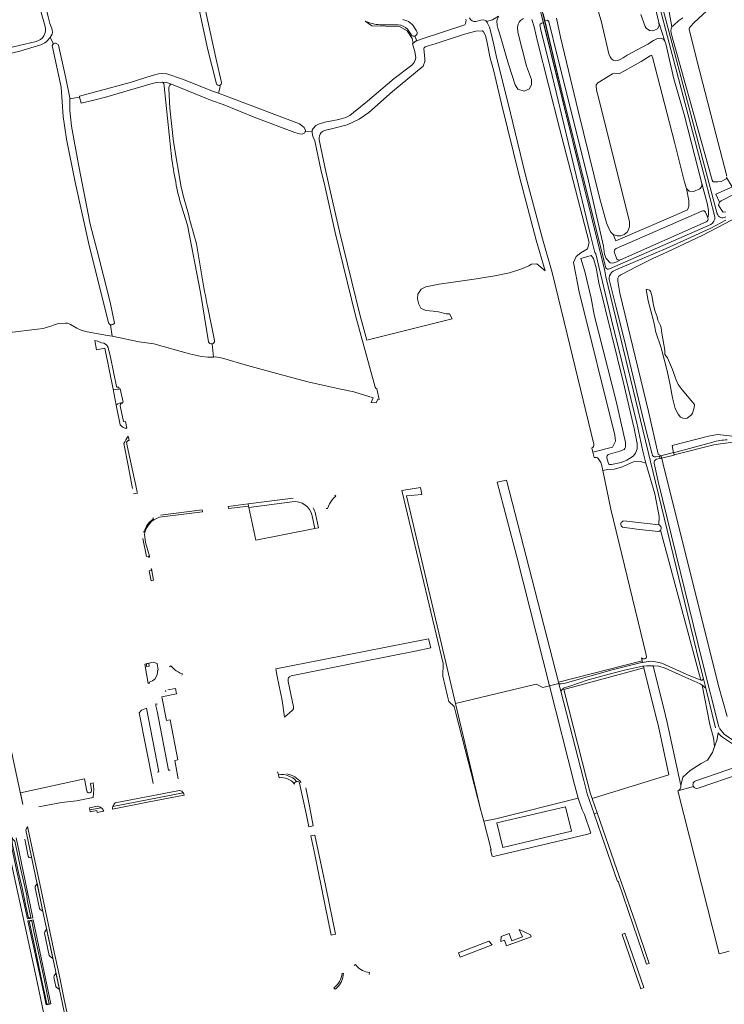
# Model space of a CAD drawing. Header units: metres. Extents: x 209813 to 223847, y 571801 to 587119.
# Tile 464 of 656: x 213530 to 214012, y 581135 to 581809. Entities that reach past the tile are written whole.
import ezdxf

# ---------------------------------------------------------------- set-up
doc = ezdxf.new("R2010")
doc.units = ezdxf.units.M
for name, color, linetype, lineweight in [('B-RO-GR-BEPLANTING_CULTUUR_BOSPLANTSOEN-GV', 8, 'Continuous', 0), ('B-RO-GR-BEPLANTING_CULTUUR_HEESTERS-GV', 8, 'Continuous', 0), ('B-RO-GR-BEPLANTING_CULTUUR_ROOS-GV', 8, 'Continuous', 0), ('B-RO-GR-BOS_GEMENGD-GV', 8, 'Continuous', 0), ('B-RO-GR-GRAS-GV', 8, 'Continuous', 0), ('B-RO-GR-GROENVOORZIENING-GV', 8, 'Continuous', 0), ('B-RO-KW-KUNSTWERK_DEK-GV', 8, 'Continuous', 0), ('B-RO-OG-TERREIN_CULTUURSCHEIDING-GV', 8, 'Continuous', 0), ('B-RO-OG-WATER_GREPPEL-GV', 8, 'Continuous', 0), ('B-RO-OG-WEG-GV', 8, 'Continuous', 0), ('B-RO-VH-VERHARDING_GRASBETONSTEEN-GV', 8, 'Continuous', 0), ('B-RO-VH-VERHARDING_HALFVERHARDING-GV', 8, 'Continuous', 0), ('B-RO-VH-VERHARDING_OPEN-GV', 8, 'Continuous', 0), ('B-RO-VH-VERHARDING_TEGEL-GV', 8, 'Continuous', 0)]:
    doc.layers.add(name, color=color, linetype=linetype, lineweight=lineweight)

msp = doc.modelspace()

# ---------------------------------------------------------------- linework, layer by layer
at = {"layer": 'B-RO-GR-BEPLANTING_CULTUUR_BOSPLANTSOEN-GV'}
for points in [[(213719.543, 581287.48, 0.2582504), (213707.051, 581292.005)], [(213707.511, 581289.948, -0.2814472), (213718.076, 581285.584)], [(213718.076, 581285.584, -0.3792889), (213719.543, 581287.48)]]:
    msp.add_lwpolyline(points, format="xyb", dxfattribs=at)
at = {"layer": 'B-RO-GR-BEPLANTING_CULTUUR_BOSPLANTSOEN-GV', "flags": 128}
msp.add_lwpolyline([(213707.051, 581292.005), (213707.511, 581289.948)], dxfattribs=at)
at = {"layer": 'B-RO-GR-BEPLANTING_CULTUUR_HEESTERS-GV'}
for points in [[(213642.552, 581278.054, 0.1118228), (213642.029, 581279.57)], [(213587.555, 581267.149, 0.1411076), (213585.871, 581269.469)], [(213593.889, 581270.392, 0.0797293), (213593.543, 581268.38)]]:
    msp.add_lwpolyline(points, format="xyb", dxfattribs=at)
at = {"layer": 'B-RO-GR-BEPLANTING_CULTUUR_HEESTERS-GV', "flags": 128}
for points in [[(213593.543, 581268.38), (213617.511, 581273.308), (213642.552, 581278.054)], [(213585.871, 581269.469), (213578.085, 581268.089), (213578.348, 581266.709)], [(213578.348, 581266.709), (213582.852, 581267.508), (213583.079, 581266.228), (213587.555, 581267.149)], [(213533.538, 581247.937), (213535.964, 581236.39), (213536.302, 581235.584), (213536.618, 581235.289), (213537.15, 581235.17), (213537.729, 581235.275), (213538.069, 581235.189), (213538.325, 581234.81), (213534.229, 581254.016)]]:
    msp.add_lwpolyline(points, dxfattribs=at)
for points in [[(213545.989, 581198.353), (213541.905, 581217.896), (213541.763, 581217.178), (213540.708, 581215.451), (213540.539, 581214.663), (213543.537, 581200.473), (213544.034, 581199.836), (213545.781, 581198.668)], [(213552.772, 581166.17), (213548.46, 581186.612), (213548.423, 581186.394), (213547.244, 581184.607), (213547.107, 581183.648), (213550.329, 581168.313), (213550.919, 581167.552), (213552.583, 581166.439)], [(213553.425, 581153.551), (213554.781, 581147.107), (213555.283, 581146.537), (213557.032, 581145.382), (213557.242, 581145.029), (213554.808, 581156.569), (213554.764, 581156.072), (213553.669, 581154.355)]]:
    msp.add_lwpolyline(points, close=True, dxfattribs=at)
at = {"layer": 'B-RO-GR-BEPLANTING_CULTUUR_ROOS-GV', "flags": 128}
for points in [[(213593.889, 581270.392), (213642.029, 581279.57)], [(213639.518, 581281.238), (213595.392, 581272.82)], [(213583.344, 581270.522), (213577.822, 581269.468), (213578.085, 581268.089), (213585.871, 581269.469)]]:
    msp.add_lwpolyline(points, dxfattribs=at)
at = {"layer": 'B-RO-GR-BEPLANTING_CULTUUR_ROOS-GV'}
for points in [[(213642.029, 581279.57, 0.2176848), (213639.518, 581281.238)], [(213595.392, 581272.82, 0.1123968), (213593.889, 581270.392)], [(213585.871, 581269.469, 0.134508), (213583.344, 581270.522)]]:
    msp.add_lwpolyline(points, format="xyb", dxfattribs=at)
at = {"layer": 'B-RO-GR-BOS_GEMENGD-GV', "flags": 128}
for points in [[(214005.663, 581819.714), (213991.617, 581806.626), (213989.05, 581804.053), (213988.326, 581803.066)], [(213857.221, 581802.936), (213856.704, 581804.602), (213856.51, 581807.813), (213857.632, 581810.93), (213853.658, 581808.577), (213849.555, 581807.369), (213850.014, 581806.629), (213851.575, 581803.445), (213853.725, 581795.52), (213856.502, 581782.161), (213864.016, 581752.164), (213876.219, 581702.152), (213887.763, 581658.741), (213894.454, 581635.723), (213904.784, 581593.512), (213922.997, 581518.14)], [(213874.78, 581809.397), (213872.705, 581808.088), (213871.747, 581806.836), (213871.093, 581805.486), (213870.792, 581803.477), (213871.052, 581800.099), (213876.964, 581776.724), (213880.268, 581767.664), (213880.268, 581764.378), (213878.828, 581761.318), (213875.194, 581759.783), (213870.988, 581761.09), (213869.057, 581764.16), (213864.569, 581778.205), (213858.327, 581799.367), (213857.221, 581802.936)], [(213921.532, 581515.578), (213922.24, 581512.722), (213935.624, 581516.037), (213937.701, 581520.215), (213937.372, 581524.394), (213912.914, 581622.529), (213909.049, 581642.548), (213910.938, 581646.686), (213914.075, 581649.122), (213918.512, 581651.8), (213919.875, 581656.077), (213899.47, 581734.465), (213884.43, 581793.806), (213882.158, 581803.64), (213880.51, 581808.696)], [(213988.326, 581803.066), (213988.196, 581802.408), (213988.207, 581801.713), (213988.609, 581800.298), (213993.368, 581780.967), (214004.929, 581736.759), (214014.086, 581701.556)]]:
    msp.add_lwpolyline(points, dxfattribs=at)
for points in [[(213936.104, 581661.751), (213938.019, 581657.334), (213975.561, 581673.611), (213987.02, 581678.487), (213988.01, 581680.802), (213988.01, 581684.859), (213986.402, 581693.111), (213985.077, 581697.468), (213978.207, 581724.841), (213963.134, 581782.957), (213962.751, 581783.896), (213962.533, 581784.181), (213962.087, 581784.158), (213961.426, 581783.956), (213955.26, 581780.099), (213943.894, 581773.532), (213940.54, 581771.857), (213936.896, 581772.126), (213935.81, 581771.628), (213925.583, 581765.46), (213924.665, 581764.048), (213924.486, 581762.914), (213924.957, 581759.607), (213926.226, 581755.321), (213940.561, 581697.731), (213947.27, 581670.518), (213947.368, 581666.802), (213945.907, 581663.426), (213943.644, 581661.612), (213941.548, 581660.739), (213938.895, 581660.832)], [(213963.537, 581366.549), (213971.917, 581332.619), (213973.168, 581327.671), (213982.448, 581284.553), (213983.904, 581290.304), (213988.777, 581294.916), (213996.493, 581299.681), (214000.729, 581301.887), (214004.21, 581307.287), (214005.632, 581311.322), (214004.925, 581317.358), (214002.362, 581326.331), (213997.109, 581353.38), (213995.681, 581354.136), (213983.453, 581359.626), (213971.75, 581364.85), (213967.466, 581366.254), (213963.893, 581366.547)]]:
    msp.add_lwpolyline(points, close=True, dxfattribs=at)
at = {"layer": 'B-RO-GR-BOS_GEMENGD-GV'}
msp.add_lwpolyline([(213922.997, 581518.14, -0.3970329), (213921.532, 581515.578)], format="xyb", dxfattribs=at)
at = {"layer": 'B-RO-GR-GRAS-GV'}
msp.add_line((213730.3, 581731.061), (213730.3, 581733.024), dxfattribs=at)
at = {"layer": 'B-RO-GR-GRAS-GV', "flags": 128}
for points in [[(213630.33, 581936.28), (213633.916, 581922.504), (213644.849, 581873.912), (213653.249, 581832.963), (213664.285, 581782.507), (213668.246, 581765.653)], [(213547.429, 581804.067), (213544.784, 581813.659), (213537.851, 581846.491), (213536.099, 581858.713), (213530.301, 581885.538), (213526.549, 581903.175)], [(213766.472, 581807.649), (213770.986, 581804.425), (213790.036, 581803.896), (213795.196, 581800.985), (213798.635, 581795.826), (213799.303, 581792.521), (213801.424, 581794.136), (213801.762, 581794.254), (213800.536, 581797.42)], [(213789.063, 581805.028), (213776.753, 581805.166)], [(213734.924, 581726.517), (213739.054, 581706.798), (213741.707, 581695.565), (213748.956, 581663.813), (213762.782, 581606.957), (213767.598, 581589.463), (213825.944, 581603.915), (213824.272, 581607.44), (213821.795, 581607.269), (213816.714, 581608.678), (213813, 581609.277), (213807.876, 581609.576), (213804.546, 581611.327), (213803.308, 581614.019), (213802.326, 581617.607), (213802.625, 581620.854), (213804.759, 581624.144), (213808.004, 581625.852), (213817.184, 581627.689), (213826.791, 581628.928), (213841.059, 581631.042), (213855.228, 581633.278), (213865.289, 581635.513), (213873.024, 581637.98), (213878.407, 581640.289), (213880.239, 581641.319), (213883.844, 581641.692), (213889.67, 581636.784), (213883.592, 581657.696), (213872.048, 581701.107), (213859.844, 581751.119), (213854.217, 581774.388), (213852.05, 581782.321), (213849.77, 581793.987), (213848.752, 581797.909), (213847.482, 581800.395), (213846.797, 581800.939), (213842.278, 581800.785), (213834.522, 581798.619), (213814.397, 581792.065), (213809.515, 581790.844), (213807.644, 581790.084), (213806.913, 581789.373), (213806.666, 581788.848), (213807.378, 581781.825), (213807.418, 581780.08), (213806.203, 581776.838), (213785.251, 581759.392), (213768.921, 581745.195), (213762.376, 581740.529), (213754.126, 581736.727), (213743.527, 581733.875), (213740.359, 581733.34), (213738.75, 581732.854), (213737.784, 581732.438), (213736.469, 581731.498)], [(213541.327, 581793.81), (213541.351, 581793.815)], [(213553.23, 581792.124), (213550.957, 581796.461)], [(213730.3, 581733.024), (213730.793, 581734.208), (213732.602, 581736.204), (213734.536, 581737.172), (213738.849, 581738.41), (213748.555, 581740.36), (213753.178, 581741.659), (213755.879, 581743.115), (213758.426, 581745.073), (213767.974, 581752.911), (213786.234, 581768.39), (213798.306, 581777.426), (213800.104, 581779.254), (213800.793, 581780.871), (213801.237, 581782.576), (213800.375, 581786.947), (213798.837, 581792.167), (213799.303, 581792.521)], [(213544.488, 581791.447), (213530.189, 581786.991), (213493.189, 581778.374), (213488.861, 581777.175)], [(213577.581, 581654.239), (213567.932, 581697.558), (213562.015, 581726.833), (213559.908, 581742.334), (213558.54, 581762.55), (213552.276, 581790.87)], [(213730.3, 581732.432), (213725.444, 581732.098), (213725.218, 581731.306), (213723.41, 581730.343), (213721.596, 581730.453), (213718.318, 581731.408), (213691.567, 581741.538), (213669.309, 581750.553), (213661.217, 581753.357), (213633.902, 581764.591)], [(213632.045, 581761.45), (213632.841, 581748.17), (213635.317, 581725.086), (213640.502, 581694.029)], [(213667.028, 581763.681), (213667.222, 581762.582), (213666.096, 581758.323), (213675.756, 581754.75), (213721.558, 581737.402), (213724.812, 581734.849), (213725.647, 581732.807), (213725.444, 581732.098)], [(213773.215, 581557.16), (213759.87, 581606.238), (213746.036, 581663.125), (213738.785, 581694.887), (213736.126, 581706.146), (213731.998, 581725.847), (213730.862, 581728.2)], [(213590.724, 581601.362), (213577.581, 581654.239)], [(213523.418, 581594.557), (213542.213, 581596.924), (213546.154, 581597.379), (213552.056, 581599.129), (213554.286, 581600.06), (213556.743, 581600.873), (213561.299, 581601.081), (213562.834, 581600.891), (213564.836, 581599.983), (213569.086, 581597.479), (213572.174, 581596.168), (213576.147, 581595.074), (213590.137, 581592.654), (213593.227, 581592.029), (213592.307, 581599.938)], [(213661.673, 581586.822), (213662.777, 581577.82), (213664.141, 581577.864), (213668.922, 581577.096), (213685.966, 581572.019), (213708.589, 581565.769), (213727.129, 581560.95), (213748.689, 581555.967), (213758.726, 581553.965), (213771.932, 581549.8), (213770.686, 581546.771), (213774.012, 581546.396), (213775.232, 581549.001), (213776.013, 581548.749), (213774.452, 581556.14)], [(214046.172, 581207.627), (214026.361, 581289.199), (214023.693, 581292.97), (213994.444, 581282.85)], [(213991.074, 581284.071), (213980.381, 581280.985), (214008.712, 581169.375), (214015.471, 581171.19)], [(213544.612, 580940.501), (213531.967, 580998.396), (213571.324, 581006.829), (213562.497, 581050.512), (213559.948, 581062.947), (213551.407, 581105.501), (213541.936, 581150.344), (213523.905, 581233.016), (213521.463, 581244.112)]]:
    msp.add_lwpolyline(points, dxfattribs=at)
at = {"layer": 'B-RO-GR-GRAS-GV'}
for points in [[(213776.753, 581805.166, -0.0913828), (213766.472, 581807.649)], [(213795.402, 581802.155, 0.1969458), (213789.063, 581805.028)], [(213541.351, 581793.815, 0.4382226), (213547.429, 581804.067)], [(213798.193, 581798.128, 0.0465988), (213795.402, 581802.155)], [(213479.677, 581778.131, -0.0085254), (213541.327, 581793.81)], [(213550.957, 581796.461, -0.1371314), (213544.488, 581791.447)], [(213552.276, 581790.87, -0.1749128), (213553.23, 581792.124)], [(213800.536, 581797.42, -0.3079416), (213798.193, 581798.128)], [(213633.902, 581764.591, 0.2652746), (213632.045, 581761.45)], [(213668.246, 581765.653, -0.3541555), (213667.028, 581763.681)], [(213730.862, 581728.2, -0.086834), (213730.3, 581731.061)], [(213736.469, 581731.498, 0.2074213), (213734.924, 581726.517)], [(213651.098, 581655.325, 0.0147487), (213658.769, 581611.682)], [(213592.307, 581599.938, -0.241744), (213590.724, 581601.362)], [(213663.42, 581589.016, -0.3624545), (213661.673, 581586.822)], [(213774.452, 581556.14, -0.2760767), (213773.215, 581557.16)], [(213994.444, 581282.85, -0.3961719), (213991.074, 581284.071)]]:
    msp.add_lwpolyline(points, format="xyb", dxfattribs=at)
at = {"layer": 'B-RO-GR-GRAS-GV', "flags": 128}
for points in [[(213974.286, 581291.876), (213966.903, 581326.184), (213965.651, 581331.138), (213957.234, 581365.216), (213902.323, 581350.272), (213918.162, 581288.532), (213920.51, 581279.534), (213921.804, 581275.789)], [(213912.295, 581275.934), (213909.755, 581285.237), (213892.576, 581352.883), (213888.108, 581351.733), (213883.51, 581353.9), (213828.378, 581340.854), (213845.477, 581268.471), (213847.611, 581260.208), (213855.781, 581261.825)]]:
    msp.add_lwpolyline(points, close=True, dxfattribs=at)
at = {"layer": 'B-RO-GR-GROENVOORZIENING-GV', "flags": 128}
for points in [[(213935.675, 581946.547), (213976.34, 581792.953), (214000.779, 581700.563), (214007.417, 581675.826)], [(214005.807, 581673.748), (213999.03, 581700.144), (213974.536, 581792.531), (213934.258, 581946.036)], [(213962.811, 581826.351), (213967.447, 581806.605), (213971.564, 581793.968)], [(213880.51, 581808.696), (213882.158, 581803.64), (213884.43, 581793.806), (213899.47, 581734.465), (213919.875, 581656.077), (213918.512, 581651.8), (213914.075, 581649.122), (213910.938, 581646.686), (213909.049, 581642.548), (213912.914, 581622.529), (213937.372, 581524.394), (213937.701, 581520.215), (213935.624, 581516.037), (213922.24, 581512.722), (213923.148, 581509.058), (213924.366, 581509.055), (213924.808, 581508.978), (213925.428, 581508.759), (213925.929, 581508.341), (213926.935, 581507.064), (213927.752, 581505.72), (213928.209, 581504.516), (213929.1, 581500.212), (213932.472, 581500.91), (213936.866, 581501.079), (213941.992, 581502.544), (213950.16, 581506.094), (213954.891, 581506.319), (213958.461, 581505.105), (213956.47, 581513.422), (213952.3, 581532.592), (213942.245, 581573.91), (213934.951, 581603.295), (213924.25, 581648.368), (213923.699, 581649.445), (213920.422, 581662.078), (213893.181, 581776.246), (213886.749, 581801.41), (213886.03, 581805.032), (213886.179, 581805.647), (213887.387, 581806.231), (213888.439, 581806.621), (213887.166, 581811.755)], [(213888.182, 581812.775), (213889.326, 581808.044)], [(214017.579, 581694.261), (214013.85, 581700.705), (214013.615, 581699.854), (214010.197, 581697.961), (214007.718, 581697.682), (214004.598, 581697.757), (214004.005, 581698.74), (213976.023, 581798.403), (213975.553, 581800.975), (213975.851, 581802.345), (213976.384, 581803.721), (213974.449, 581814.028)], [(213999.767, 581670.413), (213941.142, 581644.34), (213938.665, 581642.98), (213936.017, 581642.023), (213934.03, 581642.281), (213931.473, 581645.262), (213930.186, 581648.206), (213929.651, 581653.705), (213918.711, 581701.252), (213897.769, 581784.026), (213892.186, 581807.472), (213891.18, 581808.349), (213889.752, 581808.187), (213889.326, 581808.044), (213901.832, 581756.32), (213931.146, 581638.946)], [(213996.919, 581696.615), (213996.9, 581694.418), (213995.392, 581692.866), (213991.089, 581691.171), (213988.115, 581691.359), (213986.402, 581693.111), (213988.01, 581684.859), (213988.01, 581680.802), (213987.02, 581678.487), (213975.561, 581673.611), (213938.019, 581657.334), (213936.104, 581661.751), (213934.574, 581663.343), (213933.219, 581665.865), (213931.629, 581669.559), (213926.887, 581686.881), (213912.278, 581746.289), (213900.085, 581796.757), (213897.419, 581809.561)], [(213971.564, 581793.968), (213972.225, 581792.079), (213977.785, 581768.1), (213984.832, 581743.808), (213996.919, 581696.615), (214000.684, 581682.267), (214001.473, 581677.928), (214001.473, 581675.392), (214001.017, 581672.974)], [(214100.42, 581672.373), (214101.234, 581685.914), (214051.606, 581699.946), (214042.29, 581701.367), (214036.211, 581701.196), (214029.61, 581699.602), (214006.544, 581689.363), (214009.055, 581683.708), (214010.203, 581684.622), (214018.487, 581688.965), (214030.016, 581694.679), (214033.013, 581695.83), (214037.069, 581696.52), (214040.176, 581696.677), (214043.709, 581696.443), (214048.261, 581695.597), (214059.706, 581692.333), (214072.177, 581689.069), (214084.694, 581685.393), (214094.062, 581683.462), (214095.597, 581682.189), (214095.789, 581680.138), (214094.853, 581676.166)], [(213938.292, 581652.093), (213996.92, 581677.626)], [(214013.243, 581677.127), (214011.565, 581676.892), (214010.5, 581678.085), (214008.293, 581681.783), (214009.055, 581683.708)], [(213999.459, 581676.833), (214001.017, 581672.974)], [(213938.366, 581645.455), (213937.09, 581649.161)], [(213943.58, 581465.736), (213967.484, 581463.038), (213967.621, 581468.734), (213964.636, 581484.174), (213958.461, 581505.105)], [(213929.1, 581500.212), (213934.562, 581473.81), (213958.854, 581374.143), (213958.987, 581372.562), (213958.796, 581372.043), (213958.211, 581371.571), (213957.728, 581371.348), (213957.111, 581371.289), (213956.464, 581371.344), (213955.624, 581371.962), (213956.077, 581370.048)], [(213716.516, 581478.78), (213686.929, 581474.881), (213691.553, 581452.602), (213732.041, 581460.439)], [(213732.041, 581460.439), (213730.299, 581469.245)], [(213967.013, 581458.393), (213952.395, 581460.126), (213942.656, 581461.337)], [(213956.357, 581368.863), (213961.908, 581369.656), (213963.977, 581369.481), (213969.578, 581368.392), (213986.653, 581360.632), (213996.102, 581356.655), (213968.555, 581459.308)]]:
    msp.add_lwpolyline(points, dxfattribs=at)
at = {"layer": 'B-RO-GR-GROENVOORZIENING-GV'}
for points in [[(213996.92, 581677.626, -0.403575), (213999.459, 581676.833)], [(214001.017, 581672.974, -0.5123961), (213999.767, 581670.413)], [(214007.417, 581675.826, 0.4863182), (214013.208, 581673.654)], [(213937.09, 581649.161, -0.4534662), (213938.292, 581652.093)], [(213940.916, 581644.216, -0.4732624), (213938.366, 581645.455)], [(213931.146, 581638.946, 0.3792236), (213933.792, 581638.111)], [(213968.555, 581459.308, -0.19254), (213967.013, 581458.393)]]:
    msp.add_lwpolyline(points, format="xyb", dxfattribs=at)
at = {"layer": 'B-RO-GR-GROENVOORZIENING-GV', "flags": 128}
for points in [[(213940.859, 581513.506), (213943.696, 581514.623), (213944.214, 581515.228), (213944.656, 581516.256), (213944.7, 581517.565), (213944.54, 581519.261), (213938.197, 581547.613), (213923.219, 581606.68), (213921.068, 581618.119), (213916.755, 581636.268), (213914.156, 581645.223), (213921.075, 581647.231), (213922.741, 581645.215), (213924.654, 581638.808), (213926.417, 581628.484), (213942.982, 581561.157), (213950.546, 581528.809), (213952.562, 581518.623), (213952.525, 581515.033), (213951.425, 581511.927), (213949.844, 581510.012), (213945.513, 581507.276), (213941.76, 581505.543), (213935.035, 581504.172), (213934.01, 581504.264), (213933.587, 581504.382), (213933.085, 581504.833), (213932.766, 581505.574), (213931.962, 581508.771), (213931.892, 581509.453), (213931.95, 581509.782), (213932.088, 581510.32), (213932.709, 581511.144)], [(213828.378, 581340.854), (213794.825, 581482.885), (213805.276, 581483.865), (213804.343, 581488.525), (213791.513, 581486.484), (213805.532, 581428.334), (213819.811, 581368.207), (213819.657, 581359.463), (213822.759, 581345.878), (213823.731, 581342.112), (213827.368, 581338.691), (213828.521, 581334.116), (213845.477, 581268.471)], [(213899.071, 581354.311), (213900.53, 581354.277), (213903.446, 581354.588), (213935.578, 581363.882), (213955.567, 581368.733), (213956.357, 581368.863), (213956.077, 581370.048), (213898.796, 581355.383)], [(213925.228, 581265.883), (213920.51, 581279.534), (213918.162, 581288.532), (213902.323, 581350.272), (213957.234, 581365.216), (213956.966, 581366.294), (213956.312, 581366.211), (213944.004, 581363.463), (213933.482, 581360.897), (213918.988, 581356.857), (213905.866, 581352.381), (213902.741, 581351.449), (213901.629, 581350.625), (213900.396, 581349.145), (213916.073, 581288.034), (213918.421, 581279.036), (213923.157, 581265.334)], [(213847.611, 581260.208), (213852.668, 581240.629), (213852.273, 581240.527), (213853.298, 581236.294), (213854.388, 581236.17), (213918.792, 581251.262), (213920.839, 581252.067), (213916.479, 581264.862), (213914.955, 581268.041), (213912.295, 581275.934), (213855.781, 581261.825)], [(213907.574, 581253.388), (213860.617, 581242.317), (213856.648, 581259.095), (213903.604, 581270.166)], [(213864.386, 581175.396), (213880.091, 581181.151), (213879.674, 581182.508), (213871.964, 581186.057), (213874.086, 581181.084), (213866.856, 581178.372), (213864.904, 581183.354), (213859.519, 581181.292), (213859.319, 581177.907), (213861.898, 581178.893), (213863.24, 581174.976)], [(213830.453, 581170.161), (213831.441, 581167.252), (213853.279, 581175.599), (213851.101, 581178.068)]]:
    msp.add_lwpolyline(points, close=True, dxfattribs=at)
at = {"layer": 'B-RO-GR-GROENVOORZIENING-GV'}
msp.add_arc((213943.806, 581463.394), 2.353, 95.524038, 240.642274, dxfattribs=at)
at = {"layer": 'B-RO-KW-KUNSTWERK_DEK-GV', "flags": 128}
msp.add_lwpolyline([(213967.882, 581510.012), (213968.309, 581508.477), (213977.883, 581510.756), (213977.546, 581512.511)], close=True, dxfattribs=at)
at = {"layer": 'B-RO-OG-TERREIN_CULTUURSCHEIDING-GV', "flags": 128}
for points in [[(213664.666, 581764.852), (213658.897, 581787.961), (213646.064, 581847.481), (213634.601, 581899.668), (213629.415, 581923.169), (213628.201, 581930.454), (213627.617, 581932.155), (213626.819, 581933.635), (213626.195, 581934.475), (213625.137, 581934.203), (213595.102, 581927.353), (213588.664, 581926.125), (213575.265, 581923.094), (213547.466, 581916.121), (213537.999, 581913.955), (213533.869, 581913.403), (213533.476, 581914.894)], [(213533.476, 581914.894), (213528.993, 581913.706), (213530.991, 581904.244), (213537.235, 581875.377), (213539.919, 581861.035), (213540.864, 581852.354), (213545.64, 581827.215), (213549.506, 581810.654), (213550.651, 581805.998), (213551.947, 581802.685)], [(213921.376, 581830.681), (213928.096, 581806.989), (213933.192, 581785.174), (213934.027, 581783.182), (213935.08, 581781.749), (213936.298, 581780.903), (213937.81, 581780.572), (213939.313, 581780.719), (213941.005, 581781.387), (213942.931, 581782.452), (213945.709, 581784.318), (213959.911, 581791.862), (213963.768, 581794.364), (213966.549, 581795.728), (213968.336, 581795.952), (213970.548, 581795.295), (213971.564, 581793.968), (213967.447, 581806.605), (213967.595, 581804.384), (213966.573, 581802.467), (213964.566, 581801.475), (213963.037, 581801.099), (213961.061, 581801.264), (213958.794, 581802.817), (213958.007, 581803.971), (213955.077, 581812.207)], [(213974.449, 581814.028), (213976.384, 581803.721), (213977.616, 581804.983), (213981.156, 581808.072), (213983.935, 581809.912)], [(213800.536, 581797.42), (213801.762, 581794.254), (213805.388, 581795.517), (213834.647, 581805.224)], [(213842.094, 581807.35), (213845.716, 581808.322), (213847.535, 581808.562), (213849.096, 581808.11), (213849.555, 581807.369), (213853.658, 581808.577), (213857.632, 581810.93)], [(213996.102, 581356.655), (213997.099, 581356.652), (213997.957, 581357.691), (213995.284, 581368.386), (213965.071, 581492.133), (213931.118, 581632.734), (213930.583, 581636.837), (213916.35, 581694.111), (213888.439, 581806.621), (213887.387, 581806.231), (213886.179, 581805.647), (213886.03, 581805.032), (213886.749, 581801.41), (213893.181, 581776.246), (213920.422, 581662.078), (213923.699, 581649.445), (213924.25, 581648.368), (213934.951, 581603.295), (213942.245, 581573.91), (213952.3, 581532.592), (213956.47, 581513.422), (213958.461, 581505.105), (213964.636, 581484.174), (213967.621, 581468.734), (213967.484, 581463.038)], [(213800.757, 581802.31), (213801.515, 581800.942)], [(213551.68, 581797.527), (213550.957, 581796.461), (213553.23, 581792.124)], [(213556.583, 581791.169), (213561.555, 581768.679), (213564.456, 581755.136), (213564.448, 581754.547)], [(213571.082, 581755.725), (213570.929, 581756.418), (213605.663, 581765.736), (213620.799, 581770.428), (213625.134, 581771.511), (213627.772, 581771.861), (213630.852, 581771.473), (213641.501, 581767.984), (213662.792, 581759.545), (213666.096, 581758.323), (213667.222, 581762.582), (213667.028, 581763.681)], [(213627.665, 581765.924), (213627.456, 581765.945), (213623.585, 581765.764), (213620.676, 581764.936), (213589.726, 581755.758), (213580.79, 581753.462), (213572.014, 581751.518), (213571.082, 581755.725), (213564.448, 581754.547), (213564.346, 581746.526), (213565.412, 581735.68), (213570.233, 581709.559), (213578.377, 581668.631), (213582.74, 581651.393), (213592.037, 581615.323), (213594.953, 581601.087)], [(213633.428, 581719.362), (213629.028, 581763.048)], [(213659.205, 581588.14), (213653.865, 581622.008), (213644.869, 581667.987), (213639.613, 581684.733)], [(214014.19, 581331.831), (214008.248, 581352.838), (213970.427, 581504.479), (213968.947, 581510.287), (213967.024, 581511.455), (213960.366, 581540.558), (213940.712, 581621.589), (213939.272, 581629.741), (213939.272, 581631.826), (213940.082, 581633.093), (213941.446, 581633.984), (213952.368, 581639.805), (213963.404, 581645.188), (213972.896, 581649.586), (213997.519, 581661.247), (214037.191, 581682.065)], [(214013.397, 581671.362), (214002.951, 581665.919), (213989.466, 581659.909), (213972.444, 581652.096), (213957.425, 581645.652), (213938.033, 581637.539), (213936.121, 581636.48), (213935.12, 581635.545), (213933.751, 581633.375), (213933.351, 581632.072), (213933.451, 581630.971), (213934.152, 581628.233), (213938.29, 581611.672), (213943.664, 581589.936), (213957.372, 581532.741), (213962.787, 581511.268)], [(213592.307, 581599.938), (213593.227, 581592.029), (213611.747, 581588.286), (213621.79, 581586.752), (213646.342, 581580.071), (213654.391, 581578.205), (213658.708, 581577.687), (213662.777, 581577.82), (213661.673, 581586.822)], [(213603.329, 581529.042), (213602.448, 581533.709), (213602.314, 581533.592), (213601.034, 581533.65), (213598.867, 581544.44), (213598.99, 581545.489), (213599.347, 581545.885), (213599.856, 581546.017), (213600.206, 581546.038), (213600.077, 581546.729), (213598.462, 581546.336), (213597.314, 581545.808), (213596.068, 581544.944), (213598.732, 581531.385)], [(214024.892, 581523.596), (214026.615, 581524.332), (214025.597, 581528.507), (214027.456, 581528.968), (214028.027, 581526.666), (214032.837, 581527.666), (214032.766, 581527.926), (214030.583, 581530.072), (214027.898, 581530.105), (214021.001, 581528.745), (214019.344, 581527.683), (214017.93, 581523.609), (214007.686, 581524.77), (214001.32, 581523.675), (213976.615, 581517.317), (213977.577, 581512.347), (214004.323, 581519.64)], [(213608.043, 581484.226), (213610.668, 581484.734), (213610.423, 581485.129), (213610.188, 581486.643), (213603.668, 581517.06), (213603.212, 581519.534), (213604.306, 581520.717), (213604.889, 581520.777), (213604.363, 581523.562)], [(213601.25, 581518.571), (213604.2, 581503.561), (213607.249, 581487.795)], [(213964.246, 581505.212), (213966.975, 581492.649), (213997.299, 581369.143), (214008.536, 581324.886)], [(213686.457, 581477.354), (213672.821, 581475.613), (213673.025, 581474.088), (213686.634, 581475.736)], [(213717.125, 581481.26), (213686.457, 581477.354), (213686.634, 581475.736)], [(213686.634, 581475.736), (213686.929, 581474.881), (213716.516, 581478.78)], [(213625.676, 581468.18), (213655.172, 581471.926), (213654.939, 581473.291), (213626.333, 581469.577)], [(213730.299, 581469.245), (213732.041, 581460.439), (213734.455, 581460.91), (213732.559, 581470.625)], [(213621.247, 581467.757), (213621.647, 581467.03)], [(213614.35, 581453.746), (213616.724, 581441.372), (213618.28, 581441.614), (213618.492, 581440.696), (213618.951, 581440.773), (213618.823, 581441.517), (213616.193, 581450.928), (213615.421, 581456.507)], [(213615.356, 581458.161), (213614.507, 581458.203)], [(213968.555, 581459.308), (213996.102, 581356.655)], [(213715.862, 581359.671), (213761.392, 581368.805), (213784.395, 581373.401), (213800.74, 581376.632), (213811.448, 581378.892), (213809.912, 581384.959), (213738.002, 581370.824), (213705.258, 581364.404), (213706.346, 581359.145), (213709.625, 581342.888), (213711.182, 581331.392), (213716.598, 581336.005)], [(213717.461, 581338.541), (213713.879, 581355.857)], [(213638.577, 581289.287), (213636.111, 581301.783), (213638.321, 581302.213), (213633.009, 581329.529), (213630.494, 581329.039), (213627.303, 581345.425), (213637.352, 581347.369), (213636.626, 581351.121)], [(213629.757, 581349.746), (213630.003, 581348.732)], [(213636.626, 581351.121), (213631.509, 581350.14)], [(214006.33, 581324.184), (213999.574, 581351.221), (213998.985, 581351.738), (213998.085, 581352.7), (213997.109, 581353.38), (214002.362, 581326.331), (214004.925, 581317.358), (214005.632, 581311.322)], [(213624.338, 581340.392), (213623.165, 581340.425), (213623.272, 581339.215), (213624.066, 581335.591), (213631.95, 581295.108), (213632.982, 581295.115)], [(213625.231, 581294.053), (213616.723, 581337.623), (213613.479, 581336.237), (213611.851, 581334.344), (213621.467, 581286.134)], [(214005.632, 581311.322), (214007.053, 581315.357), (214008.144, 581320.644)], [(214005.632, 581311.322), (214004.21, 581307.287), (214000.729, 581301.887), (213996.493, 581299.681), (213988.777, 581294.916), (213983.904, 581290.304), (213982.448, 581284.553)], [(213992.824, 581287.837), (214020.612, 581297.491), (214019.615, 581301.863)], [(213624.244, 581293.844), (213625.231, 581294.053)], [(213706.591, 581294.061), (213707.051, 581292.005)], [(213575.897, 581280.848), (213574.494, 581289.166), (213530.525, 581279.607), (213532.203, 581271.766)], [(213580.393, 581276.454), (213580.884, 581282.022), (213580.332, 581286.402), (213578.508, 581286.054), (213579.179, 581281.441)], [(213721.602, 581286.252), (213726.095, 581265.452), (213727.998, 581256.482), (213730.786, 581257.102), (213728.719, 581269.389), (213725.813, 581283.047)], [(213980.381, 581280.985), (213991.074, 581284.071)], [(213543.041, 581269.988), (213558.587, 581272.988), (213568.89, 581274.225), (213580.393, 581276.454)]]:
    msp.add_lwpolyline(points, dxfattribs=at)
at = {"layer": 'B-RO-OG-TERREIN_CULTUURSCHEIDING-GV'}
for points in [[(213792.333, 581808.717, -0.2511848), (213800.757, 581802.31)], [(213834.647, 581805.224, 0.2292684), (213835.356, 581809.052)], [(213837.912, 581809.889, 0.3299659), (213842.094, 581807.35)], [(213551.947, 581802.685, -0.2405748), (213551.68, 581797.527)], [(213801.515, 581800.942, -0.5439961), (213800.536, 581797.42)], [(213553.23, 581792.124, -0.4530554), (213556.583, 581791.169)], [(213667.028, 581763.681, -0.4213688), (213664.666, 581764.852)], [(213594.953, 581601.087, -0.3466179), (213592.307, 581599.938)], [(213598.732, 581531.385, 0.2303015), (213603.329, 581529.042)], [(213604.363, 581523.562, 0.0695763), (213601.25, 581518.571)], [(213965.886, 581507.859, 0.4188825), (213964.246, 581505.212)], [(213716.516, 581478.78, -0.3825069), (213730.299, 581469.245)], [(213615.421, 581456.507, -0.2842117), (213625.676, 581468.18)], [(213732.559, 581470.625, 0.076423), (213730.869, 581474.602)], [(213621.647, 581467.03, 0.208963), (213615.356, 581458.161)], [(213713.879, 581355.857, -0.4459461), (213715.862, 581359.671)], [(213716.598, 581336.005, 0.2876918), (213717.461, 581338.541)], [(214010.925, 581317.801, -0.0775272), (214008.144, 581320.644)], [(214008.536, 581324.886, 0.0916579), (214012.249, 581319.851)], [(213722.695, 581286.811, 0.1616948), (213712.98, 581292.632)], [(213719.543, 581287.48, -0.3792101), (213721.602, 581286.252)], [(213991.074, 581284.071, -0.4889155), (213992.824, 581287.837)], [(213579.179, 581281.441, -0.9527197), (213575.897, 581280.848)], [(213982.448, 581284.553, -0.3618399), (213980.381, 581280.985)]]:
    msp.add_lwpolyline(points, format="xyb", dxfattribs=at)
at = {"layer": 'B-RO-OG-TERREIN_CULTUURSCHEIDING-GV', "flags": 128}
for points in [[(213959.976, 581624.051), (213959.156, 581624.154), (213958.721, 581624.085), (213960.183, 581616.241), (213963.771, 581602.52), (213964.943, 581597.394), (213965.25, 581595.428), (213969.054, 581584.192), (213972.868, 581569.188), (213974.898, 581560.018), (213976.721, 581549.825), (213978.727, 581542.622), (213980.642, 581538.658), (213982.365, 581536.741), (213983.819, 581535.922), (213985.505, 581535.662), (213986.762, 581535.993), (213989.787, 581538.288), (213990.495, 581539.416), (213991.408, 581542.342), (213991.863, 581544.748), (213991.792, 581545.438), (213983.406, 581555.283), (213980.594, 581559.008), (213978.993, 581562.685), (213976.703, 581569.212), (213973.481, 581577.205), (213971.509, 581579.624), (213971.568, 581582.403), (213969.411, 581594.252), (213969.029, 581597.897), (213968.545, 581599.413), (213966.824, 581603.045), (213966.375, 581605.27), (213964.936, 581608.901), (213963.741, 581613.416), (213962.592, 581619.949), (213961.719, 581622.861), (213961.122, 581623.583)], [(213581.41, 581589.059), (213582.652, 581582.764), (213588.413, 581583.82), (213593.926, 581555.826), (213595.349, 581555.501), (213598.228, 581555.859), (213597.908, 581557.291), (213597.437, 581557.234), (213596.816, 581557.29), (213596.209, 581557.673), (213592.267, 581577.678), (213590.652, 581584.392), (213589.404, 581586.15), (213587.557, 581587.226), (213585.98, 581587.645), (213583.524, 581588.623)], [(213618.694, 581431.521), (213619.998, 581424.788), (213621.657, 581425.043), (213620.309, 581432.88), (213620.027, 581432.825), (213620.196, 581431.849)], [(213618.035, 581354.42), (213618.816, 581354.586), (213618.628, 581355.396), (213620.999, 581356.264), (213622.447, 581357.394), (213623.481, 581358.976), (213624.158, 581360.69), (213624.269, 581362.121), (213624.25, 581363.269), (213624.926, 581363.587), (213624.054, 581368.072), (213621.448, 581369.035), (213615.707, 581367.67)], [(213618.57, 581366.304), (213616.939, 581366.163), (213616.788, 581367.917), (213618.419, 581368.057)], [(213743.246, 581182.333), (213746.164, 581182.981), (213739.507, 581215.311), (213732.113, 581250.742), (213729.345, 581250.127), (213732.053, 581237.362), (213738.9, 581203.375)]]:
    msp.add_lwpolyline(points, close=True, dxfattribs=at)
at = {"layer": 'B-RO-OG-TERREIN_CULTUURSCHEIDING-GV'}
msp.add_arc((213966.638, 581460.776), 2.414, 322.544604, 69.718346, dxfattribs=at)
at = {"layer": 'B-RO-OG-WATER_GREPPEL-GV', "flags": 128}
for points in [[(213633.902, 581764.591), (213630.446, 581765.646), (213627.665, 581765.924)], [(213663.42, 581589.016), (213658.769, 581611.682)]]:
    msp.add_lwpolyline(points, dxfattribs=at)
at = {"layer": 'B-RO-OG-WATER_GREPPEL-GV'}
for points in [[(213627.665, 581765.924, -0.276293), (213629.028, 581763.048)], [(213633.428, 581719.362, 0.0301788), (213639.613, 581684.733)], [(213651.098, 581655.325, -0.0051539), (213640.502, 581694.029)], [(213659.205, 581588.14, 0.3614093), (213661.673, 581586.822)]]:
    msp.add_lwpolyline(points, format="xyb", dxfattribs=at)
at = {"layer": 'B-RO-OG-WEG-GV', "flags": 128}
for points in [[(213525.259, 581247.603), (213524.964, 581248.995), (213524.408, 581248.931), (213524.406, 581244.75), (213524.691, 581242.085), (213527.945, 581226.981), (213533.007, 581203.745), (213535.342, 581193.315), (213537.043, 581193.718)], [(213536.926, 581194.212), (213536.066, 581194.003), (213534.27, 581202.012), (213531.878, 581213.503), (213529.308, 581225.07), (213525.219, 581244.035), (213524.846, 581245.942), (213524.979, 581247.515), (213525.539, 581247.691)], [(213525.539, 581247.691), (213526.626, 581246.493), (213530.892, 581227.223), (213534.858, 581209.427), (213535.279, 581206.402), (213537.786, 581194.42), (213536.926, 581194.212)], [(213536.926, 581194.212), (213537.043, 581193.718), (213539.033, 581194.189), (213529.86, 581238.158), (213527.571, 581248.805)], [(213537.313, 581192.372), (213535.635, 581192.007), (213545.354, 581147.74), (213548.065, 581134.491), (213549.487, 581134.796), (213549.416, 581135.127), (213548.659, 581134.941), (213547.46, 581140.797), (213545.309, 581150.978), (213539.407, 581178.37), (213536.545, 581191.763), (213537.403, 581191.957)], [(213549.487, 581134.796), (213551.341, 581135.194), (213539.321, 581192.809), (213537.313, 581192.372), (213537.403, 581191.957), (213538.261, 581192.151), (213539.789, 581184.846), (213543.828, 581166.008), (213546.805, 581152.439), (213549.732, 581137.359), (213550.172, 581135.313), (213549.416, 581135.127)]]:
    msp.add_lwpolyline(points, dxfattribs=at)
at = {"layer": 'B-RO-VH-VERHARDING_GRASBETONSTEEN-GV', "flags": 128}
msp.add_lwpolyline([(213600.077, 581546.729), (213600.864, 581546.921), (213598.894, 581555.963), (213595.349, 581555.501), (213593.926, 581555.826), (213596.068, 581544.944), (213597.314, 581545.808), (213598.462, 581546.336)], close=True, dxfattribs=at)
at = {"layer": 'B-RO-VH-VERHARDING_HALFVERHARDING-GV', "flags": 128}
for points in [[(214007.417, 581675.826), (214000.779, 581700.563), (213976.34, 581792.953), (213935.675, 581946.547)], [(213934.258, 581946.036), (213974.536, 581792.531), (213999.03, 581700.144), (214005.807, 581673.748)], [(213931.146, 581638.946), (213901.832, 581756.32), (213887.477, 581815.692), (213888.458, 581817.074), (213886.667, 581818.355), (213885.74, 581818.174), (213884.703, 581816.333), (213886.262, 581815.397), (213916.35, 581694.111), (213930.583, 581636.837), (213931.118, 581632.734), (213965.071, 581492.133), (213995.284, 581368.386), (213997.957, 581357.691)], [(213962.787, 581511.268), (213957.372, 581532.741), (213943.664, 581589.936), (213938.29, 581611.672), (213934.152, 581628.233), (213933.451, 581630.971), (213933.351, 581632.072), (213933.751, 581633.375), (213935.12, 581635.545), (213936.121, 581636.48), (213938.033, 581637.539), (213957.425, 581645.652), (213972.444, 581652.096), (213989.466, 581659.909), (214002.951, 581665.919), (214013.397, 581671.362)], [(214002.947, 581668.509), (213933.792, 581638.111)], [(214004.323, 581519.64), (213977.577, 581512.347), (213977.82, 581511.085), (213977.972, 581510.846), (214005.027, 581517.824), (214009.708, 581518.519), (214020.037, 581519.864)], [(213965.886, 581507.859), (213968.004, 581508.281), (213968.227, 581508.772), (213967.926, 581509.852), (213967.525, 581509.96), (213965.45, 581509.425)], [(213999.574, 581351.221), (214006.33, 581324.184)], [(214010.925, 581317.801), (214030.847, 581304.6)], [(214018.119, 581315.605), (214012.249, 581319.851)]]:
    msp.add_lwpolyline(points, dxfattribs=at)
at = {"layer": 'B-RO-VH-VERHARDING_HALFVERHARDING-GV'}
for points in [[(214005.807, 581673.748, -0.2924762), (214002.947, 581668.509)], [(214014.296, 581521.151, 0.0638797), (214004.323, 581519.64)], [(213965.45, 581509.425, -0.3807366), (213962.787, 581511.268)]]:
    msp.add_lwpolyline(points, format="xyb", dxfattribs=at)
at = {"layer": 'B-RO-VH-VERHARDING_HALFVERHARDING-GV', "flags": 128}
msp.add_lwpolyline([(213899.071, 581354.311), (213900.396, 581349.145), (213901.629, 581350.625), (213902.741, 581351.449), (213905.866, 581352.381), (213918.988, 581356.857), (213933.482, 581360.897), (213944.004, 581363.463), (213956.312, 581366.211), (213959.21, 581366.579), (213963.893, 581366.547), (213967.466, 581366.254), (213971.75, 581364.85), (213983.453, 581359.626), (213995.681, 581354.136), (213997.109, 581353.38), (213998.085, 581352.7), (213998.985, 581351.738), (213999.574, 581351.221), (213997.957, 581357.691), (213997.099, 581356.652), (213996.102, 581356.655), (213986.653, 581360.632), (213969.578, 581368.392), (213963.977, 581369.481), (213961.908, 581369.656), (213955.567, 581368.733), (213935.578, 581363.882), (213903.446, 581354.588), (213900.53, 581354.277)], close=True, dxfattribs=at)
at = {"layer": 'B-RO-VH-VERHARDING_OPEN-GV', "flags": 128}
for points in [[(213892.576, 581352.883), (213899.013, 581354.539), (213880.629, 581426.199), (213863.104, 581493.473), (213856.771, 581492.299), (213869.938, 581442.02)], [(213959.112, 581162.292), (213960.938, 581162.925), (213951.214, 581191.437), (213938.807, 581227.207), (213925.228, 581265.883), (213923.157, 581265.334), (213928.238, 581250.634), (213939.252, 581219.023), (213939.602, 581219.154), (213949.843, 581188.988)], [(213957.22, 581146.382), (213951.163, 581163.481), (213947.624, 581174.088), (213944.259, 581183.596), (213942.258, 581182.782), (213955.186, 581145.587)], [(213751.596, 581155.909), (213750.698, 581156.177), (213750.461, 581154.735), (213750.082, 581153.323), (213749.565, 581151.957), (213748.916, 581150.647), (213748.141, 581149.409), (213747.246, 581148.253), (213746.242, 581147.192), (213745.138, 581146.234), (213745.89, 581145.342), (213746.416, 581145.538), (213747.942, 581147.078), (213748.837, 581148.179), (213749.619, 581149.363), (213750.281, 581150.619), (213750.816, 581151.933), (213751.218, 581153.293), (213751.485, 581154.687)]]:
    msp.add_lwpolyline(points, close=True, dxfattribs=at)
for points in [[(213739.826, 581474.282), (213740.797, 581474.094), (213741.319, 581475.741), (213742.018, 581477.321), (213742.885, 581478.815), (213743.911, 581480.206), (213745.081, 581481.477), (213746.384, 581482.612), (213745.72, 581483.313)], [(213641.118, 581360.146), (213641.367, 581360.969), (213639.851, 581361.566), (213638.402, 581362.311), (213637.036, 581363.198), (213635.765, 581364.217), (213634.603, 581365.359), (213633.561, 581366.612), (213632.649, 581365.795)], [(213534.229, 581254.016), (213540.681, 581223.755), (213545.989, 581198.353), (213551.322, 581173.014), (213556.108, 581150.439), (213565.902, 581103.639), (213573.296, 581067.761), (213576.912, 581049.899), (213581.568, 581027.356), (213585.636, 581007.252), (213591.358, 580979.328), (213593.76, 580967.714), (213595.724, 580958.068), (213598.524, 580945.059), (213598.643, 580943.827), (213598.659, 580942.824), (213597.539, 580939.886)], [(213565.964, 581112.859), (213560.478, 581138.23), (213557.414, 581152.974), (213553.175, 581172.88), (213546.847, 581203.283), (213544.478, 581214.189), (213535.464, 581256.537)], [(213769.312, 581155.295), (213769.432, 581156.752), (213768.174, 581156.908), (213766.939, 581157.188), (213765.737, 581157.59), (213764.581, 581158.11), (213763.483, 581158.743), (213762.453, 581159.481), (213761.502, 581160.319), (213760.639, 581161.248), (213759.873, 581162.257), (213758.839, 581161.404)]]:
    msp.add_lwpolyline(points, dxfattribs=at)
at = {"layer": 'B-RO-VH-VERHARDING_OPEN-GV'}
msp.add_lwpolyline([(213535.464, 581256.537, 0.0575116), (213534.229, 581254.016)], format="xyb", dxfattribs=at)
at = {"layer": 'B-RO-VH-VERHARDING_TEGEL-GV', "flags": 128}
msp.add_lwpolyline([(213532.203, 581271.766), (213526.354, 581299.25), (213521.967, 581319.689), (213516.463, 581346.812), (213512.129, 581367.988), (213508.346, 581387.383), (213503.622, 581412.675), (213498.111, 581442.818)], dxfattribs=at)

doc.saveas('drawing.dxf')
